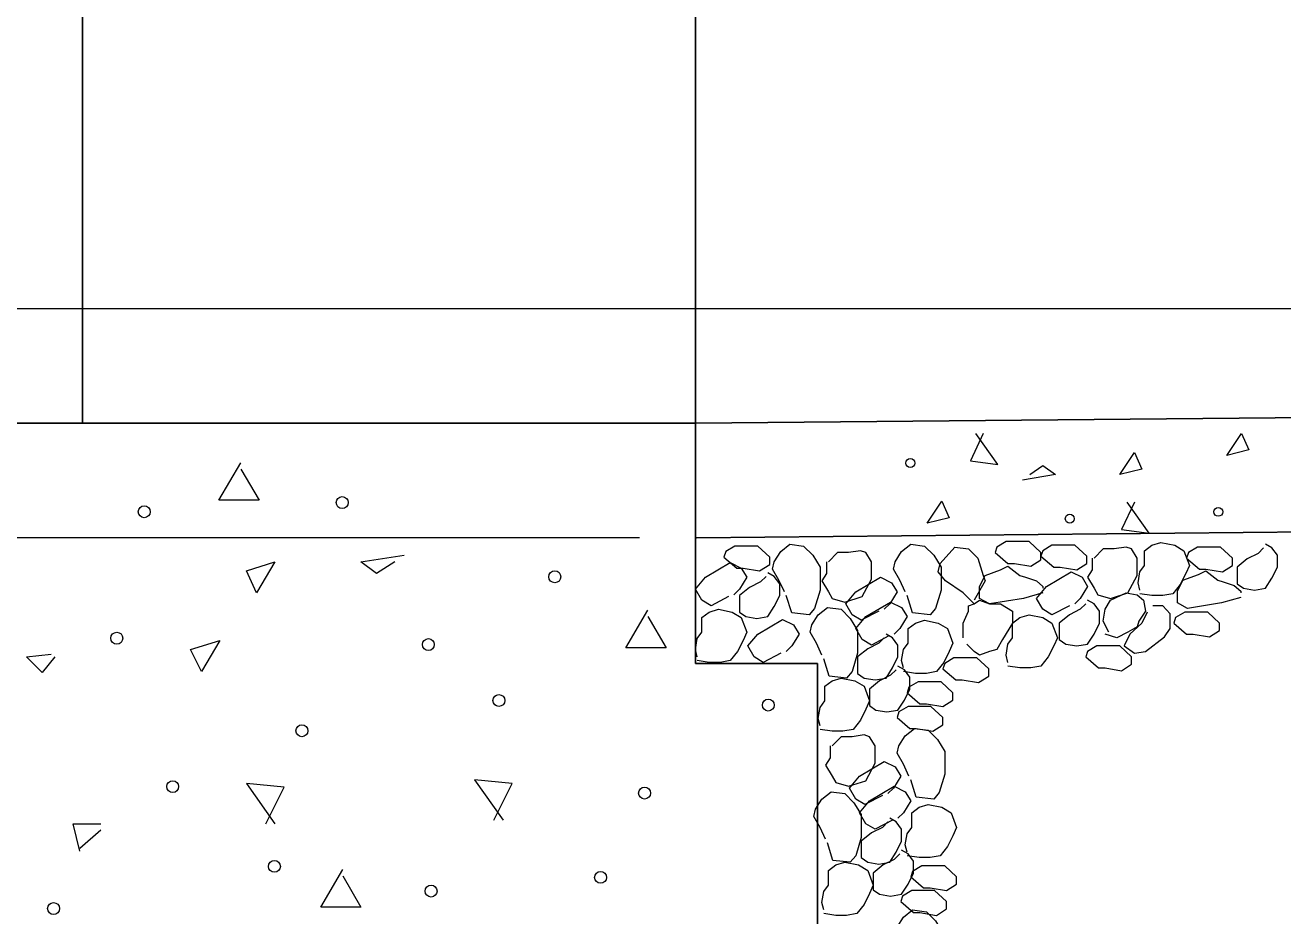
# Model space of a CAD drawing. Extents: x -22.3 to 19.7, y -11.8 to 18.2.
# Drawn here: x -17.635 to -16.262, y -8.195 to -7.223 of the extents above; entities that cross this region are included whole.
import ezdxf

# ---------------------------------------------------------------- set-up
doc = ezdxf.new("R2010")
doc.units = 0
doc.header["$LTSCALE"] = 0.05
doc.layers.add('1', color=7, linetype='Continuous', lineweight=13)
doc.layers.add('2', color=7, linetype='Continuous', lineweight=13)

msp = doc.modelspace()

# ---------------------------------------------------------------- linework, layer by layer
at = {"layer": '1', "lineweight": 25}
for p, q in [((-16.90342, -7.91969), (-16.90342, -3.12569)), ((-17.57242, -7.65769), (-17.57242, -4.87469)), ((-16.90342, -7.65769), (-11.00642, -7.60069)), ((-17.98742, -7.65769), (-16.90342, -7.65769)), ((-16.90242, -7.78269), (-11.01242, -7.72569)), ((-16.90342, -7.91969), (-16.77042, -7.91969)), ((-16.77042, -8.39369), (-16.77042, -7.91969))]:
    msp.add_line(p, q, dxfattribs=at)
at = {"layer": '1'}
for p, q in [((-5.69442, -7.53269), (-18.28242, -7.53269)), ((-16.96442, -7.78269), (-18.17642, -7.78269))]:
    msp.add_line(p, q, dxfattribs=at)
for points in [[(-16.87242, -7.80369), (-16.85842, -7.81569), (-16.85142, -7.81569), (-16.83342, -7.81869), (-16.82242, -7.81169), (-16.82242, -7.80369), (-16.83542, -7.79169), (-16.84542, -7.79169), (-16.86042, -7.79169), (-16.87042, -7.79769)], [(-16.57642, -7.79869), (-16.56242, -7.81069), (-16.55542, -7.81069), (-16.53742, -7.81369), (-16.52642, -7.80669), (-16.52642, -7.79869), (-16.53942, -7.78669), (-16.54942, -7.78669), (-16.56442, -7.78669), (-16.57442, -7.79269)], [(-16.52642, -7.80269), (-16.51242, -7.81469), (-16.50542, -7.81469), (-16.48742, -7.81769), (-16.47642, -7.81069), (-16.47642, -7.80269), (-16.48942, -7.79069), (-16.49942, -7.79069), (-16.51442, -7.79069), (-16.52442, -7.79669)], [(-16.36742, -7.80469), (-16.35342, -7.81669), (-16.34642, -7.81669), (-16.32842, -7.81969), (-16.31742, -7.81269), (-16.31742, -7.80469), (-16.33042, -7.79269), (-16.34042, -7.79269), (-16.35542, -7.79269), (-16.36542, -7.79869)], [(-16.38142, -7.87569), (-16.36742, -7.88769), (-16.36042, -7.88769), (-16.34242, -7.89069), (-16.33142, -7.88369), (-16.33142, -7.87569), (-16.34442, -7.86369), (-16.35442, -7.86369), (-16.36942, -7.86369), (-16.37942, -7.86969)], [(-16.47742, -7.91269), (-16.46342, -7.92469), (-16.45642, -7.92469), (-16.43842, -7.92769), (-16.42742, -7.92069), (-16.42742, -7.91269), (-16.44042, -7.90069), (-16.45042, -7.90069), (-16.46542, -7.90069), (-16.47542, -7.90669)], [(-16.63342, -7.92569), (-16.61942, -7.93769), (-16.61242, -7.93769), (-16.59442, -7.94069), (-16.58342, -7.93369), (-16.58342, -7.92569), (-16.59642, -7.91369), (-16.60642, -7.91369), (-16.62142, -7.91369), (-16.63142, -7.91969)], [(-16.67242, -7.95169), (-16.65842, -7.96369), (-16.65142, -7.96369), (-16.63342, -7.96669), (-16.62242, -7.95969), (-16.62242, -7.95169), (-16.63542, -7.93969), (-16.64542, -7.93969), (-16.66042, -7.93969), (-16.67042, -7.94569)], [(-16.68342, -7.97869), (-16.66942, -7.99069), (-16.66242, -7.99069), (-16.64442, -7.99369), (-16.63342, -7.98669), (-16.63342, -7.97869), (-16.64642, -7.96669), (-16.65642, -7.96669), (-16.67142, -7.96669), (-16.68142, -7.97269)], [(-16.66842, -8.15269), (-16.65442, -8.16469), (-16.64742, -8.16469), (-16.62942, -8.16769), (-16.61842, -8.16069), (-16.61842, -8.15269), (-16.63142, -8.14069), (-16.64142, -8.14069), (-16.65642, -8.14069), (-16.66642, -8.14669)], [(-16.67942, -8.17969), (-16.66542, -8.19169), (-16.65842, -8.19169), (-16.64042, -8.19469), (-16.62942, -8.18769), (-16.62942, -8.17969), (-16.64242, -8.16769), (-16.65242, -8.16769), (-16.66742, -8.16769), (-16.67742, -8.17369)]]:
    msp.add_lwpolyline(points, close=True, dxfattribs=at)
for points in [[(-16.80642, -7.84169), (-16.81242, -7.82869), (-16.81942, -7.81669), (-16.81742, -7.80869), (-16.81042, -7.79769), (-16.80042, -7.78969), (-16.78542, -7.79169), (-16.77542, -7.80169), (-16.76742, -7.81469), (-16.76742, -7.83969), (-16.77342, -7.85969), (-16.77942, -7.86669), (-16.79842, -7.86469), (-16.80442, -7.84569)], [(-16.67442, -7.84169), (-16.68042, -7.82869), (-16.68742, -7.81669), (-16.68542, -7.80869), (-16.67842, -7.79769), (-16.66842, -7.78969), (-16.65342, -7.79169), (-16.64342, -7.80169), (-16.63542, -7.81469), (-16.63542, -7.83969), (-16.64142, -7.85969), (-16.64742, -7.86669), (-16.66642, -7.86469), (-16.67242, -7.84569)], [(-16.59942, -7.85469), (-16.61142, -7.84269), (-16.63042, -7.82969), (-16.63842, -7.81969), (-16.63642, -7.81069), (-16.62042, -7.79269), (-16.60542, -7.79469), (-16.59542, -7.80469), (-16.58942, -7.82369), (-16.58742, -7.82969), (-16.59942, -7.85069)], [(-16.47042, -7.80469), (-16.47042, -7.81769), (-16.47542, -7.82569), (-16.46842, -7.83769), (-16.46442, -7.84469), (-16.45042, -7.84869), (-16.43142, -7.84269), (-16.42142, -7.82369), (-16.42142, -7.81369), (-16.42142, -7.80469), (-16.42742, -7.79469), (-16.43342, -7.79269), (-16.44642, -7.79469), (-16.45842, -7.79469), (-16.46842, -7.80469)], [(-16.41842, -7.83969), (-16.42042, -7.83169), (-16.41842, -7.81969), (-16.41342, -7.81269), (-16.41342, -7.79669), (-16.40542, -7.79069), (-16.39542, -7.78769), (-16.38042, -7.79069), (-16.37042, -7.79669), (-16.36442, -7.81269), (-16.36842, -7.82169), (-16.37442, -7.83369), (-16.38242, -7.84369), (-16.39342, -7.84569), (-16.40542, -7.84569), (-16.41842, -7.84369)], [(-16.28342, -7.79369), (-16.28942, -7.79969), (-16.30142, -7.80569), (-16.31242, -7.81469), (-16.31242, -7.82469), (-16.31242, -7.83269), (-16.30542, -7.83769), (-16.29342, -7.83969), (-16.28142, -7.83769), (-16.27442, -7.82669), (-16.26842, -7.81469), (-16.26842, -7.80169), (-16.27442, -7.79369), (-16.28142, -7.78969)], [(-16.76042, -7.80869), (-16.76042, -7.82169), (-16.76542, -7.82969), (-16.75842, -7.84169), (-16.75442, -7.84869), (-16.74042, -7.85269), (-16.72142, -7.84669), (-16.71142, -7.82769), (-16.71142, -7.81769), (-16.71142, -7.80869), (-16.71742, -7.79869), (-16.72342, -7.79669), (-16.73642, -7.79869), (-16.74842, -7.79869), (-16.75842, -7.80869)], [(-16.86742, -7.84669), (-16.88642, -7.85669), (-16.89642, -7.85069), (-16.90342, -7.83869), (-16.89242, -7.82569), (-16.86542, -7.80969), (-16.85342, -7.81569), (-16.84742, -7.82569), (-16.85542, -7.83869), (-16.86142, -7.84469)], [(-16.82642, -7.82469), (-16.83242, -7.83069), (-16.84442, -7.83669), (-16.85542, -7.84569), (-16.85542, -7.85569), (-16.85542, -7.86369), (-16.84842, -7.86869), (-16.83642, -7.87069), (-16.82442, -7.86869), (-16.81742, -7.85769), (-16.81142, -7.84569), (-16.81142, -7.83269), (-16.81742, -7.82469), (-16.82442, -7.82069)], [(-16.52442, -7.84269), (-16.54542, -7.84869), (-16.58242, -7.85469), (-16.59342, -7.84869), (-16.59342, -7.83569), (-16.58742, -7.82369), (-16.57042, -7.81769), (-16.56242, -7.81369), (-16.54942, -7.82369), (-16.54342, -7.82569), (-16.53142, -7.82969), (-16.52442, -7.83569), (-16.52442, -7.83769)], [(-16.49542, -7.85669), (-16.51442, -7.86669), (-16.52442, -7.86069), (-16.53142, -7.84869), (-16.52042, -7.83569), (-16.49342, -7.81969), (-16.48142, -7.82569), (-16.47542, -7.83569), (-16.48342, -7.84869), (-16.48942, -7.85469)], [(-16.30842, -7.84769), (-16.32942, -7.85369), (-16.36642, -7.85969), (-16.37742, -7.85369), (-16.37742, -7.84069), (-16.37142, -7.82869), (-16.35442, -7.82269), (-16.34642, -7.81869), (-16.33342, -7.82869), (-16.32742, -7.83069), (-16.31542, -7.83469), (-16.30842, -7.84069), (-16.30842, -7.84269)], [(-16.70342, -7.86269), (-16.72242, -7.87269), (-16.73242, -7.86669), (-16.73942, -7.85469), (-16.72842, -7.84169), (-16.70142, -7.82569), (-16.68942, -7.83169), (-16.68342, -7.84169), (-16.69142, -7.85469), (-16.69742, -7.86069)], [(-16.61142, -7.89169), (-16.61142, -7.88169), (-16.61142, -7.87569), (-16.60542, -7.86269), (-16.60542, -7.85669), (-16.59942, -7.85469), (-16.59342, -7.85069), (-16.58242, -7.85469), (-16.57042, -7.85469), (-16.55742, -7.86269), (-16.55742, -7.87569), (-16.56842, -7.89369), (-16.57442, -7.90469), (-16.58242, -7.90669), (-16.59342, -7.91069), (-16.59942, -7.90669), (-16.60742, -7.89869)], [(-16.47742, -7.85469), (-16.48342, -7.86069), (-16.49542, -7.86669), (-16.50642, -7.87569), (-16.50642, -7.88569), (-16.50642, -7.89369), (-16.49942, -7.89869), (-16.48742, -7.90069), (-16.47542, -7.89869), (-16.46842, -7.88769), (-16.46242, -7.87569), (-16.46242, -7.86269), (-16.46842, -7.85469), (-16.47542, -7.85069)], [(-16.45242, -7.88569), (-16.45842, -7.87369), (-16.45642, -7.86069), (-16.45042, -7.85069), (-16.43342, -7.84269), (-16.42142, -7.84469), (-16.41442, -7.85069), (-16.41242, -7.86269), (-16.41942, -7.87369), (-16.42142, -7.87969), (-16.43142, -7.88569), (-16.44342, -7.89169), (-16.45642, -7.88769)], [(-16.90142, -7.91269), (-16.90342, -7.90469), (-16.90142, -7.89269), (-16.89642, -7.88569), (-16.89642, -7.86969), (-16.88842, -7.86369), (-16.87842, -7.86069), (-16.86342, -7.86369), (-16.85342, -7.86969), (-16.84742, -7.88569), (-16.85142, -7.89469), (-16.85742, -7.90669), (-16.86542, -7.91669), (-16.87642, -7.91869), (-16.88842, -7.91869), (-16.90142, -7.91669)], [(-16.76542, -7.91069), (-16.77142, -7.89769), (-16.77842, -7.88569), (-16.77642, -7.87769), (-16.76942, -7.86669), (-16.75942, -7.85869), (-16.74442, -7.86069), (-16.73442, -7.87069), (-16.72642, -7.88369), (-16.72642, -7.90869), (-16.73242, -7.92869), (-16.73842, -7.93569), (-16.75742, -7.93369), (-16.76342, -7.91469)], [(-16.69242, -7.88969), (-16.71142, -7.89969), (-16.72142, -7.89369), (-16.72842, -7.88169), (-16.71742, -7.86869), (-16.69042, -7.85269), (-16.67842, -7.85869), (-16.67242, -7.86869), (-16.68042, -7.88169), (-16.68642, -7.88769)], [(-16.41042, -7.86369), (-16.41642, -7.87569), (-16.42942, -7.88769), (-16.43542, -7.90069), (-16.42442, -7.90869), (-16.41242, -7.90669), (-16.39142, -7.89069), (-16.38542, -7.88169), (-16.38542, -7.86569), (-16.39342, -7.85669), (-16.40442, -7.85669)], [(-16.81042, -7.90869), (-16.82942, -7.91869), (-16.83942, -7.91269), (-16.84642, -7.90069), (-16.83542, -7.88769), (-16.80842, -7.87169), (-16.79642, -7.87769), (-16.79042, -7.88769), (-16.79842, -7.90069), (-16.80442, -7.90669)], [(-16.67642, -7.92469), (-16.67842, -7.91669), (-16.67642, -7.90469), (-16.67142, -7.89769), (-16.67142, -7.88169), (-16.66342, -7.87569), (-16.65342, -7.87269), (-16.63842, -7.87569), (-16.62842, -7.88169), (-16.62242, -7.89769), (-16.62642, -7.90669), (-16.63242, -7.91869), (-16.64042, -7.92869), (-16.65142, -7.93069), (-16.66342, -7.93069), (-16.67642, -7.92869)], [(-16.56242, -7.91869), (-16.56442, -7.91069), (-16.56242, -7.89869), (-16.55742, -7.89169), (-16.55742, -7.87569), (-16.54942, -7.86969), (-16.53942, -7.86669), (-16.52442, -7.86969), (-16.51442, -7.87569), (-16.50842, -7.89169), (-16.51242, -7.90069), (-16.51842, -7.91269), (-16.52642, -7.92269), (-16.53742, -7.92469), (-16.54942, -7.92469), (-16.56242, -7.92269)], [(-16.69742, -7.89169), (-16.70342, -7.89769), (-16.71542, -7.90369), (-16.72642, -7.91269), (-16.72642, -7.92269), (-16.72642, -7.93069), (-16.71942, -7.93569), (-16.70742, -7.93769), (-16.69542, -7.93569), (-16.68842, -7.92469), (-16.68242, -7.91269), (-16.68242, -7.89969), (-16.68842, -7.89169), (-16.69542, -7.88769)], [(-16.68442, -7.92669), (-16.69042, -7.93269), (-16.70242, -7.93869), (-16.71342, -7.94769), (-16.71342, -7.95769), (-16.71342, -7.96569), (-16.70642, -7.97069), (-16.69442, -7.97269), (-16.68242, -7.97069), (-16.67542, -7.95969), (-16.66942, -7.94769), (-16.66942, -7.93469), (-16.67542, -7.92669), (-16.68242, -7.92269)], [(-16.76742, -7.98769), (-16.76942, -7.97969), (-16.76742, -7.96769), (-16.76242, -7.96069), (-16.76242, -7.94469), (-16.75442, -7.93869), (-16.74442, -7.93569), (-16.72942, -7.93869), (-16.71942, -7.94469), (-16.71342, -7.96069), (-16.71742, -7.96969), (-16.72342, -7.98169), (-16.73142, -7.99169), (-16.74242, -7.99369), (-16.75442, -7.99369), (-16.76742, -7.99169)], [(-16.75642, -8.00969), (-16.75642, -8.02269), (-16.76142, -8.03069), (-16.75442, -8.04269), (-16.75042, -8.04969), (-16.73642, -8.05369), (-16.71742, -8.04769), (-16.70742, -8.02869), (-16.70742, -8.01869), (-16.70742, -8.00969), (-16.71342, -7.99969), (-16.71942, -7.99769), (-16.73242, -7.99969), (-16.74442, -7.99969), (-16.75442, -8.00969)], [(-16.67042, -8.04269), (-16.67642, -8.02969), (-16.68342, -8.01769), (-16.68142, -8.00969), (-16.67442, -7.99869), (-16.66442, -7.99069), (-16.64942, -7.99269), (-16.63942, -8.00269), (-16.63142, -8.01569), (-16.63142, -8.04069), (-16.63742, -8.06069), (-16.64342, -8.06769), (-16.66242, -8.06569), (-16.66842, -8.04669)], [(-16.69942, -8.06369), (-16.71842, -8.07369), (-16.72842, -8.06769), (-16.73542, -8.05569), (-16.72442, -8.04269), (-16.69742, -8.02669), (-16.68542, -8.03269), (-16.67942, -8.04269), (-16.68742, -8.05569), (-16.69342, -8.06169)], [(-16.68842, -8.09069), (-16.70742, -8.10069), (-16.71742, -8.09469), (-16.72442, -8.08269), (-16.71342, -8.06969), (-16.68642, -8.05369), (-16.67442, -8.05969), (-16.66842, -8.06969), (-16.67642, -8.08269), (-16.68242, -8.08869)], [(-16.76142, -8.11169), (-16.76742, -8.09869), (-16.77442, -8.08669), (-16.77242, -8.07869), (-16.76542, -8.06769), (-16.75542, -8.05969), (-16.74042, -8.06169), (-16.73042, -8.07169), (-16.72242, -8.08469), (-16.72242, -8.10969), (-16.72842, -8.12969), (-16.73442, -8.13669), (-16.75342, -8.13469), (-16.75942, -8.11569)], [(-16.67242, -8.12569), (-16.67442, -8.11769), (-16.67242, -8.10569), (-16.66742, -8.09869), (-16.66742, -8.08269), (-16.65942, -8.07669), (-16.64942, -8.07369), (-16.63442, -8.07669), (-16.62442, -8.08269), (-16.61842, -8.09869), (-16.62242, -8.10769), (-16.62842, -8.11969), (-16.63642, -8.12969), (-16.64742, -8.13169), (-16.65942, -8.13169), (-16.67242, -8.12969)], [(-16.69342, -8.09269), (-16.69942, -8.09869), (-16.71142, -8.10469), (-16.72242, -8.11369), (-16.72242, -8.12369), (-16.72242, -8.13169), (-16.71542, -8.13669), (-16.70342, -8.13869), (-16.69142, -8.13669), (-16.68442, -8.12569), (-16.67842, -8.11369), (-16.67842, -8.10069), (-16.68442, -8.09269), (-16.69142, -8.08869)], [(-16.68042, -8.12769), (-16.68642, -8.13369), (-16.69842, -8.13969), (-16.70942, -8.14869), (-16.70942, -8.15869), (-16.70942, -8.16669), (-16.70242, -8.17169), (-16.69042, -8.17369), (-16.67842, -8.17169), (-16.67142, -8.16069), (-16.66542, -8.14869), (-16.66542, -8.13569), (-16.67142, -8.12769), (-16.67842, -8.12369)], [(-16.76342, -8.18869), (-16.76542, -8.18069), (-16.76342, -8.16869), (-16.75842, -8.16169), (-16.75842, -8.14569), (-16.75042, -8.13969), (-16.74042, -8.13669), (-16.72542, -8.13969), (-16.71542, -8.14569), (-16.70942, -8.16169), (-16.71342, -8.17069), (-16.71942, -8.18269), (-16.72742, -8.19269), (-16.73842, -8.19469), (-16.75042, -8.19469), (-16.76342, -8.19269)], [(-16.67242, -8.24069), (-16.67842, -8.22769), (-16.68542, -8.21569), (-16.68342, -8.20769), (-16.67642, -8.19669), (-16.66642, -8.18869), (-16.65142, -8.19069), (-16.64142, -8.20069), (-16.63342, -8.21369), (-16.63342, -8.23869), (-16.63942, -8.25869), (-16.64542, -8.26569), (-16.66442, -8.26369), (-16.67042, -8.24469)]]:
    msp.add_lwpolyline(points, dxfattribs=at)
at = {"layer": '2'}
msp.add_line((-17.55242, -8.10169), (-17.57542, -8.12169), dxfattribs=at)
for points in [[(-16.58942, -7.66869), (-16.60342, -7.69869), (-16.57342, -7.70269), (-16.59742, -7.66869)], [(-17.39942, -7.70769), (-17.37942, -7.74169), (-17.42342, -7.74169), (-17.39942, -7.70069)], [(-16.53842, -7.71369), (-16.52442, -7.70369), (-16.51042, -7.71369), (-16.54642, -7.71969)], [(-16.42442, -7.74369), (-16.43842, -7.77369), (-16.40842, -7.77769), (-16.43242, -7.74369)], [(-17.23142, -7.80869), (-17.25142, -7.82169), (-17.26842, -7.80869), (-17.22142, -7.80169)], [(-16.95542, -7.86869), (-16.93542, -7.90269), (-16.97942, -7.90269), (-16.95542, -7.86169)], [(-17.60242, -7.91269), (-17.61642, -7.92969), (-17.63342, -7.91269), (-17.60642, -7.90969)], [(-17.37242, -8.09469), (-17.35242, -8.05469), (-17.39342, -8.05069), (-17.36242, -8.09469)], [(-17.12342, -8.09069), (-17.10342, -8.05069), (-17.14442, -8.04669), (-17.11342, -8.09069)], [(-17.57542, -8.12469), (-17.58242, -8.09469), (-17.55242, -8.09469)], [(-17.28842, -8.15169), (-17.26842, -8.18569), (-17.31242, -8.18569), (-17.28842, -8.14469)]]:
    msp.add_lwpolyline(points, dxfattribs=at)
for points in [[(-16.32342, -7.69269), (-16.30742, -7.66869), (-16.29942, -7.68669)], [(-16.44042, -7.71369), (-16.42442, -7.68969), (-16.41642, -7.70769)], [(-16.65042, -7.76669), (-16.63442, -7.74269), (-16.62642, -7.76069)], [(-17.36242, -7.80869), (-17.38242, -7.84269), (-17.39342, -7.81869)], [(-17.42242, -7.89469), (-17.44242, -7.92869), (-17.45442, -7.90469)]]:
    msp.add_lwpolyline(points, close=True, dxfattribs=at)
for centre, radius in [((-16.66892, -7.70106), 0.00487), ((-17.28892, -7.74419), 0.0065), ((-17.50492, -7.75419), 0.0065), ((-16.33292, -7.75431), 0.00487), ((-16.49492, -7.76181), 0.00487), ((-17.05692, -7.82519), 0.0065), ((-17.53492, -7.89219), 0.0065), ((-17.19492, -7.89919), 0.0065), ((-17.11792, -7.96019), 0.0065), ((-16.82392, -7.96519), 0.0065), ((-17.33292, -7.99319), 0.0065), ((-17.47392, -8.05419), 0.0065), ((-16.95892, -8.06119), 0.0065), ((-17.36292, -8.14119), 0.0065), ((-17.00692, -8.15319), 0.0065), ((-17.19192, -8.16819), 0.0065), ((-17.60392, -8.18719), 0.0065)]:
    msp.add_circle(centre, radius, dxfattribs=at)

doc.saveas('drawing.dxf')
